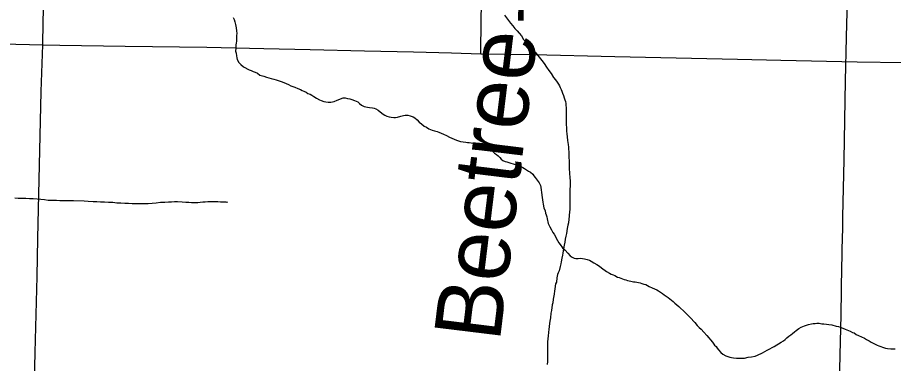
# Model space of a CAD drawing. Extents: x 2.4 to 73.1, y 4.5 to 25.6.
# Drawn here: x 47.069 to 47.569, y 19.606 to 19.804 of the extents above; entities that cross this region are included whole.
import ezdxf

# ---------------------------------------------------------------- set-up
doc = ezdxf.new("R2010")
doc.units = 0
for name, color, linetype in [('GM_X_County_Road', 7, 'Continuous'), ('GM_X_Minor_Lake_Text', 7, 'Continuous'), ('GM_X_Minor_River', 7, 'Continuous'), ('GM_X_State_Route', 7, 'Continuous'), ('GM_X_Township_Road', 7, 'Continuous'), ('GM_X_Township_Road_Text', 7, 'Continuous')]:
    doc.layers.add(name, color=color, linetype=linetype)

msp = doc.modelspace()

# ---------------------------------------------------------------- linework, layer by layer
at = {"layer": 'GM_X_County_Road'}
for points in [[(47.08347, 19.7881), (47.0835, 19.78937), (47.08393, 19.80955), (47.08461, 19.84373), (47.08465, 19.84707)], [(47.07139, 19.27371), (47.07139, 19.27526), (47.07145, 19.27821), (47.07158, 19.28455), (47.07191, 19.29383), (47.0721, 19.30159), (47.07322, 19.34198), (47.07379, 19.36372), (47.07479, 19.41654), (47.07554, 19.44761), (47.07621, 19.4709), (47.07763, 19.53771), (47.0787, 19.58741), (47.07926, 19.61228), (47.08026, 19.65577), (47.08064, 19.67752), (47.08267, 19.7614), (47.08347, 19.7881)]]:
    msp.add_lwpolyline(points, dxfattribs=at)
at = {"layer": 'GM_X_Minor_River'}
for points in [[(47.19233, 19.80372), (47.19289, 19.80258), (47.19327, 19.80125), (47.19365, 19.79972), (47.19403, 19.79782), (47.19421, 19.79611), (47.1944, 19.79459), (47.19421, 19.79345), (47.1942, 19.79193), (47.1942, 19.79022), (47.19401, 19.78908), (47.19382, 19.78813), (47.19381, 19.78623), (47.19362, 19.78452), (47.194, 19.78338), (47.19418, 19.78186), (47.19437, 19.78071), (47.19456, 19.77976), (47.19551, 19.77805), (47.19665, 19.77691), (47.19816, 19.77557), (47.20139, 19.77385), (47.20253, 19.77347), (47.20367, 19.7729), (47.20481, 19.77251), (47.20614, 19.77194), (47.20747, 19.77079), (47.20975, 19.77022), (47.21127, 19.76964), (47.2126, 19.76926), (47.21393, 19.76887), (47.21545, 19.76849), (47.21678, 19.7681), (47.21792, 19.76772), (47.21963, 19.76715), (47.22115, 19.76657), (47.22248, 19.766), (47.22381, 19.76542), (47.22514, 19.76466), (47.22628, 19.76427), (47.22742, 19.76389), (47.22913, 19.76313), (47.23065, 19.76255), (47.2316, 19.76198)], [(47.34713, 19.80501), (47.34826, 19.80349), (47.3494, 19.80196), (47.35054, 19.80044), (47.35187, 19.79891), (47.35301, 19.79739), (47.35433, 19.79606), (47.35547, 19.79472), (47.3568, 19.7932), (47.35813, 19.7911), (47.36003, 19.7892), (47.36173, 19.78729), (47.36325, 19.78558), (47.36477, 19.78386), (47.36856, 19.7791), (47.36989, 19.77738), (47.37122, 19.77529), (47.37255, 19.77338), (47.37387, 19.77167), (47.3752, 19.76939), (47.37634, 19.76805), (47.37729, 19.76672), (47.37805, 19.76558), (47.37861, 19.76462), (47.37899, 19.76367), (47.37956, 19.76253), (47.37994, 19.76158), (47.38032, 19.76044), (47.38088, 19.75911), (47.38126, 19.75777), (47.38164, 19.75663), (47.38202, 19.75568), (47.38221, 19.75454), (47.3822, 19.75359), (47.38239, 19.75207), (47.38239, 19.75112), (47.38239, 19.74941), (47.38239, 19.74846), (47.38238, 19.74751), (47.38238, 19.74637), (47.38238, 19.74447), (47.38237, 19.74276), (47.38256, 19.74047)], [(47.2316, 19.76198), (47.23255, 19.76159), (47.23388, 19.76102), (47.23483, 19.76026), (47.23616, 19.75987), (47.23711, 19.7593), (47.23825, 19.75854), (47.23977, 19.75758), (47.24148, 19.75663), (47.24243, 19.75624), (47.24395, 19.75567), (47.24509, 19.75548), (47.24642, 19.75528), (47.24794, 19.75528), (47.24984, 19.75565), (47.25156, 19.75641), (47.25498, 19.75773), (47.25612, 19.75772), (47.25745, 19.75734), (47.25878, 19.75715), (47.25992, 19.75676), (47.26144, 19.75619), (47.26239, 19.7558), (47.26334, 19.75542), (47.26448, 19.75447), (47.26562, 19.75351), (47.26714, 19.75275), (47.26904, 19.75236), (47.27018, 19.75217), (47.27189, 19.75197), (47.27284, 19.75178), (47.27379, 19.7514), (47.27512, 19.75064), (47.27626, 19.74987), (47.27797, 19.74854), (47.27892, 19.74796), (47.28006, 19.74739), (47.28139, 19.747), (47.28253, 19.74681), (47.28405, 19.74662), (47.285, 19.74661), (47.28614, 19.7468), (47.28805, 19.74736), (47.28957, 19.74774), (47.29052, 19.74793), (47.29204, 19.74792), (47.29337, 19.74754), (47.29508, 19.74696), (47.29603, 19.74639), (47.29736, 19.74525), (47.2985, 19.74391), (47.29983, 19.74296), (47.30134, 19.74162), (47.30267, 19.74105), (47.304, 19.74009), (47.30495, 19.73971), (47.3059, 19.73933), (47.30723, 19.73895), (47.30875, 19.73856), (47.3097, 19.73818), (47.31103, 19.7376), (47.31236, 19.73703), (47.31407, 19.73626), (47.31578, 19.73531), (47.31711, 19.73473), (47.31844, 19.73416), (47.31977, 19.73359), (47.32091, 19.7332), (47.32205, 19.73282), (47.32357, 19.73262), (47.32509, 19.73243), (47.32604, 19.73224), (47.32699, 19.73223), (47.32813, 19.73204), (47.32928, 19.73185), (47.33061, 19.73146), (47.33384, 19.7305), (47.33479, 19.73031), (47.33574, 19.72993), (47.33745, 19.72935), (47.33897, 19.72859), (47.3401, 19.72744), (47.34143, 19.72611), (47.34257, 19.72535), (47.34352, 19.72458), (47.34447, 19.72363), (47.34523, 19.72268), (47.34618, 19.72191), (47.34751, 19.72134), (47.34846, 19.72115), (47.3496, 19.72076), (47.35074, 19.72038), (47.35207, 19.72), (47.35321, 19.71961), (47.35416, 19.71942), (47.35568, 19.71884), (47.35758, 19.71789), (47.35853, 19.71732), (47.35967, 19.71674), (47.36081, 19.71598), (47.36195, 19.71541)], [(47.38256, 19.74047), (47.38256, 19.73876), (47.38274, 19.73724), (47.38293, 19.73553), (47.38312, 19.73344), (47.3833, 19.7323), (47.38349, 19.73116), (47.38368, 19.72964), (47.38368, 19.7285), (47.38386, 19.72698), (47.38386, 19.72584), (47.38386, 19.72489), (47.38386, 19.72355), (47.38405, 19.72203), (47.38404, 19.72089), (47.38404, 19.71994), (47.38404, 19.71842), (47.38404, 19.71728), (47.38422, 19.715), (47.38441, 19.71196), (47.38459, 19.71063), (47.38459, 19.7093), (47.38459, 19.70721), (47.38458, 19.70588), (47.38458, 19.70493), (47.38458, 19.70322), (47.38458, 19.7017), (47.38457, 19.70037), (47.38457, 19.69884), (47.38457, 19.69751), (47.38457, 19.69637), (47.38456, 19.69447), (47.38437, 19.692), (47.38417, 19.69105), (47.38417, 19.6901), (47.38398, 19.68839), (47.38378, 19.6863), (47.3834, 19.68497), (47.38302, 19.68307), (47.38263, 19.68022), (47.38225, 19.67871), (47.38187, 19.677), (47.38167, 19.67529), (47.38129, 19.67358), (47.3809, 19.67149), (47.38052, 19.66902), (47.38033, 19.66788), (47.37994, 19.66617), (47.37956, 19.66408), (47.37937, 19.66294), (47.37898, 19.66142), (47.37841, 19.65895), (47.37784, 19.65781), (47.37745, 19.65686), (47.37726, 19.65591), (47.37707, 19.65496), (47.37687, 19.65249), (47.3763, 19.65154), (47.37611, 19.65021), (47.37591, 19.6485), (47.37572, 19.64755), (47.37553, 19.64565), (47.37514, 19.64375), (47.37495, 19.64281), (47.37476, 19.64072), (47.37438, 19.63958), (47.37399, 19.63635), (47.3736, 19.63483), (47.37341, 19.63217), (47.37303, 19.63027), (47.37283, 19.62894), (47.37264, 19.62723), (47.37245, 19.62552), (47.37225, 19.624), (47.37206, 19.62172), (47.37187, 19.62039), (47.37167, 19.6183), (47.37167, 19.61602), (47.37166, 19.61336), (47.37166, 19.61202), (47.37166, 19.61031), (47.37165, 19.60708), (47.37146, 19.60537)], [(47.36195, 19.71541), (47.36328, 19.71426), (47.36403, 19.71331), (47.36479, 19.71236), (47.36593, 19.71083), (47.36707, 19.70931), (47.36783, 19.70778), (47.36801, 19.70683), (47.3682, 19.70512), (47.36839, 19.70398), (47.36858, 19.70227), (47.36914, 19.69809), (47.36933, 19.69695), (47.3697, 19.69486), (47.37046, 19.69314), (47.37065, 19.69181), (47.37103, 19.69086), (47.3714, 19.68972), (47.37159, 19.68858), (47.37216, 19.68592), (47.3731, 19.68401), (47.37405, 19.6823), (47.37481, 19.68078), (47.37557, 19.67982), (47.37632, 19.67849), (47.3767, 19.67754), (47.37746, 19.67621), (47.37822, 19.67487), (47.37898, 19.67392), (47.3803, 19.67202), (47.38182, 19.67068), (47.38334, 19.66897), (47.38467, 19.66744), (47.38581, 19.66668), (47.38695, 19.66611), (47.3879, 19.66591), (47.38923, 19.66591), (47.39056, 19.6661), (47.3917, 19.66609), (47.39284, 19.6659), (47.39436, 19.66551), (47.39569, 19.66513), (47.39664, 19.66456), (47.39816, 19.6636), (47.39987, 19.66265), (47.40139, 19.66169), (47.40253, 19.66074), (47.40538, 19.65864), (47.40708, 19.65768), (47.40803, 19.65711), (47.40917, 19.65673), (47.41012, 19.65634), (47.41164, 19.65539), (47.41259, 19.6552), (47.41449, 19.65443), (47.41544, 19.65405), (47.41639, 19.65386), (47.41734, 19.65347), (47.41829, 19.65328), (47.41924, 19.65309), (47.42076, 19.6527), (47.42172, 19.6527), (47.42267, 19.65251), (47.42457, 19.65212), (47.42552, 19.65174), (47.42666, 19.65135), (47.4278, 19.65116), (47.42989, 19.65001), (47.4316, 19.64925), (47.43293, 19.64867), (47.43426, 19.6481), (47.43521, 19.64753), (47.43748, 19.646), (47.43843, 19.64524), (47.43957, 19.64447), (47.44071, 19.64371), (47.44261, 19.64218), (47.44356, 19.64142), (47.44451, 19.64047), (47.44565, 19.63951), (47.44679, 19.63856), (47.44773, 19.63761), (47.44944, 19.63608), (47.45039, 19.63513), (47.45134, 19.63418), (47.45229, 19.63322), (47.45324, 19.63227), (47.45589, 19.62941), (47.45722, 19.6277), (47.45836, 19.62655), (47.4595, 19.6256), (47.46102, 19.62388), (47.46272, 19.62198), (47.46386, 19.62064), (47.46481, 19.6195), (47.46595, 19.61817), (47.46709, 19.61645), (47.46803, 19.61569), (47.4686, 19.61474), (47.46936, 19.61379), (47.47069, 19.61226)], [(47.0676, 19.70072), (47.0695, 19.70053), (47.07178, 19.70052), (47.07387, 19.70052), (47.07596, 19.70032), (47.07806, 19.70031), (47.08034, 19.70012), (47.08243, 19.69992), (47.08452, 19.69973), (47.08661, 19.69934), (47.08927, 19.69933), (47.09136, 19.69933), (47.09326, 19.69913), (47.09536, 19.69912), (47.09726, 19.69912), (47.09916, 19.69911), (47.10106, 19.69911), (47.10714, 19.6989), (47.10943, 19.6987), (47.11228, 19.6985), (47.11437, 19.6985), (47.11646, 19.6983), (47.11874, 19.69829), (47.12102, 19.6981), (47.1235, 19.69809), (47.12578, 19.69789), (47.12806, 19.69789), (47.13034, 19.69769), (47.13243, 19.69768), (47.13452, 19.69749), (47.13642, 19.69748), (47.13909, 19.69747), (47.14137, 19.69747), (47.14365, 19.69746), (47.14593, 19.69764), (47.14821, 19.69783), (47.15069, 19.6982), (47.15316, 19.69819), (47.15525, 19.69838), (47.15696, 19.69837), (47.15867, 19.69856), (47.16039, 19.69855), (47.16305, 19.69835), (47.16514, 19.69816), (47.16685, 19.69815), (47.16837, 19.69796), (47.1697, 19.69795), (47.17103, 19.69795), (47.17198, 19.69795), (47.17332, 19.69813), (47.17484, 19.69832), (47.17617, 19.69831), (47.17769, 19.6985), (47.17902, 19.6985), (47.18054, 19.69849), (47.18168, 19.69849), (47.18263, 19.69848), (47.18358, 19.69848), (47.1851, 19.69829), (47.18682, 19.69828), (47.18796, 19.69828), (47.18853, 19.69809), (47.18872, 19.69828), (47.1891, 19.6979)], [(47.47069, 19.61226), (47.47183, 19.61131), (47.47354, 19.61035), (47.47468, 19.60997), (47.47582, 19.60959), (47.47677, 19.60939), (47.47791, 19.6092), (47.47962, 19.609), (47.48057, 19.609), (47.48152, 19.609), (47.48266, 19.609), (47.48418, 19.60899), (47.48628, 19.60955), (47.48818, 19.60974), (47.49027, 19.6103), (47.4916, 19.61087), (47.49446, 19.61219), (47.49712, 19.6137), (47.49865, 19.61446), (47.49998, 19.61522), (47.50112, 19.61578), (47.50512, 19.61824), (47.50645, 19.619), (47.5074, 19.61976), (47.50835, 19.6207), (47.5095, 19.62165), (47.51064, 19.62241), (47.51159, 19.62316), (47.51274, 19.62411), (47.51369, 19.62487), (47.51521, 19.626), (47.51654, 19.62676), (47.51749, 19.62714), (47.51845, 19.62752), (47.51959, 19.62789), (47.52073, 19.62827), (47.52244, 19.62864), (47.52339, 19.62883), (47.52453, 19.62883), (47.52548, 19.62902), (47.52682, 19.62901), (47.52834, 19.62863), (47.52948, 19.62862), (47.531, 19.62843), (47.53233, 19.62823), (47.53404, 19.62804), (47.53651, 19.62727), (47.53784, 19.62708), (47.53879, 19.6267), (47.54031, 19.62612), (47.54164, 19.62555), (47.54449, 19.6244), (47.54582, 19.62382), (47.54677, 19.62363), (47.54791, 19.62268), (47.54924, 19.6221), (47.55285, 19.62057), (47.55399, 19.61981), (47.55551, 19.61904), (47.55665, 19.61828), (47.55779, 19.61771), (47.55893, 19.61713), (47.56007, 19.61656), (47.56101, 19.61618), (47.56216, 19.61579), (47.5631, 19.61541), (47.56482, 19.61483), (47.56596, 19.61464), (47.56786, 19.61445), (47.56881, 19.61444), (47.57033, 19.61444)]]:
    msp.add_lwpolyline(points, dxfattribs=at)
at = {"layer": 'GM_X_State_Route'}
msp.add_lwpolyline([(46.92682, 19.79119), (46.93632, 19.79102), (46.95652, 19.79049), (46.97049, 19.79014), (46.99535, 19.78957), (47.02332, 19.78911), (47.06061, 19.78856), (47.08347, 19.7881), (47.09322, 19.78791), (47.13052, 19.78732), (47.17715, 19.78675), (47.20978, 19.78603), (47.2362, 19.78535), (47.26727, 19.78454), (47.29524, 19.78399), (47.31701, 19.78349), (47.33369, 19.78299), (47.33409, 19.78298), (47.36362, 19.78247), (47.41024, 19.78146), (47.48017, 19.77988), (47.50503, 19.77931), (47.54854, 19.77836), (47.57497, 19.77789)], dxfattribs=at)
at = {"layer": 'GM_X_Township_Road'}
for points in [[(47.33369, 19.78299), (47.33373, 19.78586), (47.33412, 19.8138), (47.33468, 19.84951), (47.33548, 19.89609), (47.33655, 19.95974), (47.33723, 19.99079), (47.33798, 20.02649), (47.33863, 20.05288), (47.33943, 20.08392), (47.33966, 20.1041), (47.34021, 20.13049), (47.34028, 20.13709)], [(47.53763, 19.54379), (47.53812, 19.57552), (47.53849, 19.59423), (47.53877, 19.61084), (47.53939, 19.6338), (47.53981, 19.66186), (47.53992, 19.66648), (47.54, 19.67112), (47.5403, 19.68353), (47.54043, 19.68975), (47.54124, 19.72239), (47.54197, 19.76746), (47.54251, 19.79233), (47.54274, 19.8001), (47.54292, 19.8063), (47.54349, 19.84049), (47.54371, 19.85603), (47.5441, 19.87451)]]:
    msp.add_lwpolyline(points, dxfattribs=at)

# ---------------------------------------------------------------- texts
at = {"layer": 'GM_X_Minor_Lake_Text'}
msp.add_text('Beetree', height=0.037896, rotation=83.0338, dxfattribs=at).set_placement((47.34442, 19.61788))
at = {"layer": 'GM_X_Township_Road_Text'}
msp.add_text('T-175', height=0.028409, rotation=88.877, dxfattribs=at).set_placement((47.38328, 19.80046))

doc.saveas('drawing.dxf')
